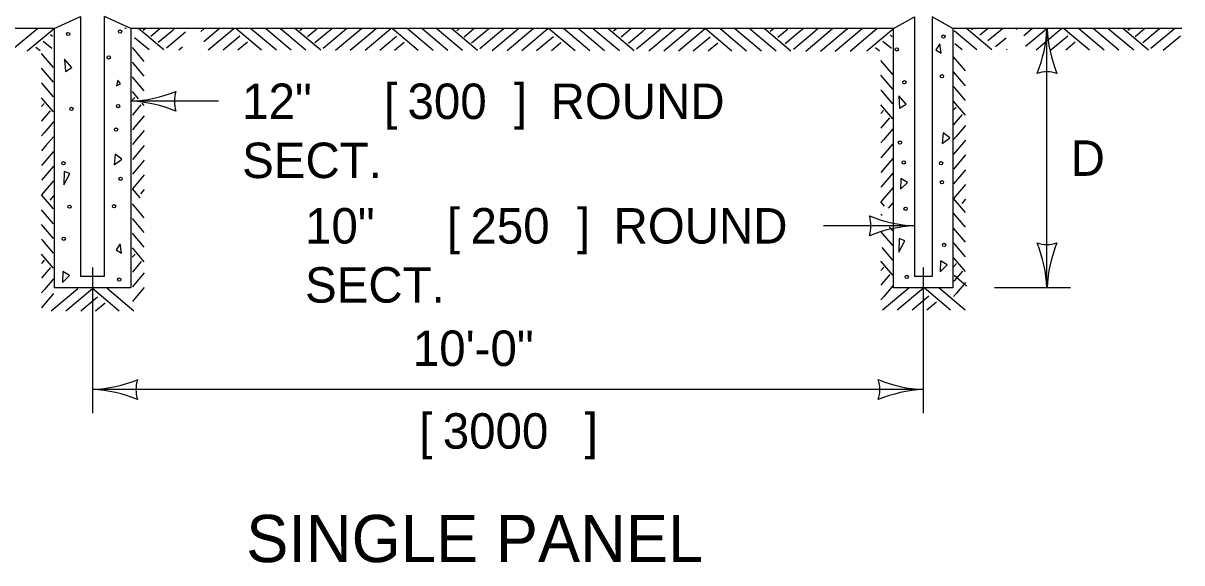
# Model space of a CAD drawing. Extents: x 49973.1 to 50021, y 49987.6 to 50015.4.
# Drawn here: x 49978.181 to 49980.141, y 50013.049 to 50013.962 of the extents above; entities that cross this region are included whole.
import ezdxf

# ---------------------------------------------------------------- set-up
doc = ezdxf.new("R2010")
doc.units = 0
for name, color, linetype in [('Level 1', 7, 'Continuous'), ('Level 2', 7, 'Continuous'), ('Level 3', 7, 'Continuous')]:
    doc.layers.add(name, color=color, linetype=linetype)

msp = doc.modelspace()

# ---------------------------------------------------------------- linework, layer by layer
at = {"layer": 'Level 1'}
for p, q in [((49978.2332, 50013.9532), (49978.2779, 50013.9732)), ((49978.2782, 50013.9732), (49978.2782, 50013.5332)), ((49978.3182, 50013.9732), (49978.3182, 50013.5332)), ((49978.3632, 50013.9532), (49978.3183, 50013.9732)), ((49979.6532, 50013.9531), (49979.6882, 50013.9726)), ((49979.6882, 50013.973), (49979.6882, 50013.5332)), ((49979.7182, 50013.973), (49979.7182, 50013.5332)), ((49979.7532, 50013.9532), (49979.7182, 50013.9729)), ((49978.2332, 50013.9532), (49977.9459, 50013.9532)), ((49978.1595, 50013.915), (49978.205, 50013.9531)), ((49978.1877, 50013.9151), (49978.2332, 50013.9532)), ((49978.2306, 50013.9393), (49978.2271, 50013.9422)), ((49978.2332, 50013.9532), (49978.2332, 50013.5141)), ((49978.3555, 50013.9531), (49978.3532, 50013.9531)), ((49978.3632, 50013.9532), (49978.3632, 50013.5141)), ((49979.6532, 50013.9531), (49978.3632, 50013.9531)), ((49978.3941, 50013.9169), (49978.3695, 50013.9375)), ((49978.4191, 50013.9169), (49978.3762, 50013.953)), ((49978.3841, 50013.9504), (49978.3872, 50013.953)), ((49978.3968, 50013.9402), (49978.4122, 50013.953)), ((49978.4093, 50013.9297), (49978.4339, 50013.9503)), ((49978.4232, 50013.9203), (49978.4554, 50013.9473)), ((49978.4339, 50013.9503), (49978.4372, 50013.953)), ((49978.4555, 50013.9474), (49978.4557, 50013.9476)), ((49978.4815, 50013.9481), (49978.4873, 50013.953)), ((49978.4864, 50013.9313), (49978.5123, 50013.953)), ((49978.4941, 50013.9169), (49978.5372, 50013.953)), ((49978.4941, 50013.9169), (49978.5372, 50013.953)), ((49978.5191, 50013.9169), (49978.5475, 50013.9407)), ((49978.5842, 50013.9164), (49978.5407, 50013.953)), ((49978.6092, 50013.9164), (49978.5657, 50013.953)), ((49978.6342, 50013.9164), (49978.5907, 50013.953)), ((49978.6162, 50013.9525), (49978.6157, 50013.953)), ((49978.6592, 50013.9164), (49978.6162, 50013.9525)), ((49978.6842, 50013.9164), (49978.6407, 50013.953)), ((49978.6492, 50013.9499), (49978.6529, 50013.953)), ((49978.6619, 50013.9397), (49978.6776, 50013.9528)), ((49978.6744, 50013.9292), (49978.699, 50013.9498)), ((49978.6776, 50013.9528), (49978.6779, 50013.953)), ((49978.6883, 50013.9198), (49978.7206, 50013.9469)), ((49978.699, 50013.9498), (49978.7029, 50013.953)), ((49978.7092, 50013.9164), (49978.753, 50013.953)), ((49978.7206, 50013.9469), (49978.728, 50013.953)), ((49978.7342, 50013.9164), (49978.778, 50013.953)), ((49978.7592, 50013.9164), (49978.8029, 50013.953)), ((49978.7842, 50013.9164), (49978.8126, 50013.9402)), ((49978.8493, 50013.9159), (49978.8052, 50013.953)), ((49978.8743, 50013.9159), (49978.8302, 50013.953)), ((49978.8993, 50013.9159), (49978.8552, 50013.953)), ((49978.8813, 50013.952), (49978.8802, 50013.953)), ((49978.9243, 50013.9159), (49978.8813, 50013.952)), ((49978.9493, 50013.9159), (49978.9052, 50013.953)), ((49978.9143, 50013.9494), (49978.9186, 50013.953)), ((49978.927, 50013.9392), (49978.9427, 50013.9523)), ((49978.9395, 50013.9287), (49978.9641, 50013.9493)), ((49978.9427, 50013.9523), (49978.9436, 50013.953)), ((49978.9534, 50013.9193), (49978.9857, 50013.9464)), ((49978.9641, 50013.9493), (49978.9686, 50013.953)), ((49978.9743, 50013.9159), (49979.0187, 50013.953)), ((49978.9857, 50013.9464), (49978.9937, 50013.953)), ((49978.9993, 50013.9159), (49979.0437, 50013.953)), ((49979.0243, 50013.9159), (49979.0686, 50013.953)), ((49979.0493, 50013.9159), (49979.0777, 50013.9397)), ((49979.1144, 50013.9154), (49979.0697, 50013.953)), ((49979.1394, 50013.9154), (49979.0947, 50013.953)), ((49979.1644, 50013.9154), (49979.1197, 50013.953)), ((49979.1464, 50013.9515), (49979.1447, 50013.953)), ((49979.1894, 50013.9154), (49979.1464, 50013.9515)), ((49979.2144, 50013.9154), (49979.1697, 50013.953)), ((49979.1794, 50013.9489), (49979.1844, 50013.9531)), ((49979.1921, 50013.9387), (49979.2078, 50013.9518)), ((49979.2046, 50013.9282), (49979.2292, 50013.9488)), ((49979.2078, 50013.9518), (49979.2093, 50013.953)), ((49979.2185, 50013.9188), (49979.2508, 50013.9459)), ((49979.2292, 50013.9488), (49979.2343, 50013.953)), ((49979.2394, 50013.9154), (49979.2844, 50013.953)), ((49979.2508, 50013.9459), (49979.2594, 50013.953)), ((49979.2644, 50013.9154), (49979.3094, 50013.953)), ((49979.2894, 50013.9154), (49979.3342, 50013.953)), ((49979.3144, 50013.9154), (49979.3428, 50013.9392)), ((49979.3795, 50013.9149), (49979.3342, 50013.953)), ((49979.4045, 50013.9149), (49979.3592, 50013.953)), ((49979.4295, 50013.9149), (49979.3842, 50013.953)), ((49979.4115, 50013.951), (49979.4092, 50013.953)), ((49979.4545, 50013.9149), (49979.4115, 50013.951)), ((49979.4795, 50013.9149), (49979.4342, 50013.953)), ((49979.4445, 50013.9484), (49979.4495, 50013.9526)), ((49979.4495, 50013.9526), (49979.45, 50013.953)), ((49979.4572, 50013.9382), (49979.4729, 50013.9513)), ((49979.4697, 50013.9277), (49979.4943, 50013.9483)), ((49979.4729, 50013.9513), (49979.475, 50013.953)), ((49979.4836, 50013.9183), (49979.5159, 50013.9454)), ((49979.4943, 50013.9483), (49979.5, 50013.953)), ((49979.5045, 50013.9149), (49979.55, 50013.953)), ((49979.5159, 50013.9454), (49979.5251, 50013.953)), ((49979.5295, 50013.9149), (49979.575, 50013.953)), ((49979.5545, 50013.9149), (49979.5999, 50013.953)), ((49979.5795, 50013.9149), (49979.625, 50013.953)), ((49979.6077, 50013.915), (49979.6532, 50013.9531)), ((49979.6506, 50013.9392), (49979.6471, 50013.9421)), ((49979.6532, 50013.5141), (49979.6532, 50013.9531)), ((49979.7555, 50013.9532), (49979.7532, 50013.9532)), ((49979.7532, 50013.9532), (49979.7532, 50013.5141)), ((49979.7555, 50013.9532), (49979.7532, 50013.9532)), ((49980.1405, 50013.9532), (49979.7532, 50013.9532)), ((49979.7941, 50013.917), (49979.7557, 50013.9492)), ((49979.8191, 50013.917), (49979.7762, 50013.9531)), ((49979.7846, 50013.9509), (49979.7872, 50013.9531)), ((49979.7991, 50013.9422), (49979.8122, 50013.9531)), ((49979.8125, 50013.9325), (49979.8339, 50013.9504)), ((49979.8256, 50013.9224), (49979.8433, 50013.9372)), ((49979.8339, 50013.9504), (49979.8372, 50013.9531)), ((49979.8602, 50013.9513), (49979.8623, 50013.9531)), ((49979.8734, 50013.9415), (49979.8873, 50013.9531)), ((49979.8763, 50013.923), (49979.9123, 50013.9531)), ((49979.8941, 50013.917), (49979.9372, 50013.9531)), ((49979.9191, 50013.917), (49979.9475, 50013.9408)), ((49979.9842, 50013.9165), (49979.9407, 50013.9531)), ((49980.0092, 50013.9165), (49979.9657, 50013.9531)), ((49980.0342, 50013.9165), (49979.9907, 50013.9531)), ((49980.0162, 50013.9526), (49980.0157, 50013.9531)), ((49980.0592, 50013.9165), (49980.0162, 50013.9526)), ((49980.0842, 50013.9165), (49980.0407, 50013.9531)), ((49980.0492, 50013.95), (49980.0529, 50013.9531)), ((49980.0619, 50013.9398), (49980.0776, 50013.9529)), ((49980.0744, 50013.9293), (49980.099, 50013.9499)), ((49980.0776, 50013.9529), (49980.0779, 50013.9531)), ((49980.0883, 50013.9199), (49980.1206, 50013.947)), ((49980.099, 50013.9499), (49980.1029, 50013.9531)), ((49980.1092, 50013.9165), (49980.1384, 50013.9409)), ((49980.1206, 50013.947), (49980.128, 50013.9531)), ((49978.2095, 50013.915), (49978.2027, 50013.9207)), ((49978.2294, 50013.9193), (49978.215, 50013.9313)), ((49978.3856, 50013.8975), (49978.3657, 50013.9212)), ((49978.3691, 50013.9169), (49978.3678, 50013.918)), ((49978.4441, 50013.9169), (49978.4503, 50013.9221)), ((49978.5441, 50013.9169), (49978.5604, 50013.9306)), ((49978.8092, 50013.9164), (49978.8255, 50013.9301)), ((49979.0743, 50013.9159), (49979.0906, 50013.9296)), ((49979.3394, 50013.9154), (49979.3557, 50013.9291)), ((49979.6295, 50013.9149), (49979.6227, 50013.9206)), ((49979.6494, 50013.9192), (49979.635, 50013.9312)), ((49979.7691, 50013.917), (49979.7567, 50013.9274)), ((49979.8441, 50013.917), (49979.8451, 50013.9179)), ((49979.9441, 50013.917), (49979.9604, 50013.9307)), ((49978.2321, 50013.8872), (49978.2122, 50013.9109)), ((49978.3856, 50013.8725), (49978.3657, 50013.8962)), ((49979.6516, 50013.8753), (49979.6317, 50013.899)), ((49979.7745, 50013.8812), (49979.7546, 50013.9049)), ((49978.2321, 50013.8622), (49978.2122, 50013.8859)), ((49979.7745, 50013.8562), (49979.7546, 50013.8799)), ((49978.2137, 50013.8592), (49978.2122, 50013.8609)), ((49978.2321, 50013.8372), (49978.2137, 50013.8592)), ((49978.3672, 50013.8695), (49978.3657, 50013.8712)), ((49978.3856, 50013.8475), (49978.3672, 50013.8695)), ((49979.6516, 50013.8503), (49979.6317, 50013.874)), ((49978.3698, 50013.8365), (49978.3656, 50013.8315)), ((49978.376, 50013.8341), (49978.3657, 50013.8462)), ((49979.6332, 50013.8473), (49979.6317, 50013.849)), ((49979.6516, 50013.8253), (49979.6332, 50013.8473)), ((49979.7561, 50013.8532), (49979.7546, 50013.8549)), ((49979.7745, 50013.8312), (49979.7561, 50013.8532)), ((49978.2163, 50013.8262), (49978.2121, 50013.8212)), ((49978.2321, 50013.8122), (49978.2122, 50013.8359)), ((49978.38, 50013.8238), (49978.3669, 50013.8081)), ((49978.3856, 50013.8225), (49978.382, 50013.8269)), ((49979.6516, 50013.8003), (49979.6317, 50013.824)), ((49979.7587, 50013.8202), (49979.7545, 50013.8152)), ((49979.7745, 50013.8062), (49979.7546, 50013.8299)), ((49978.2134, 50013.7978), (49978.2122, 50013.7963)), ((49978.2265, 50013.8135), (49978.2134, 50013.7978)), ((49978.3669, 50013.8081), (49978.3657, 50013.8066)), ((49978.3856, 50013.8054), (49978.3699, 50013.7867)), ((49979.6358, 50013.8143), (49979.6316, 50013.8093)), ((49979.646, 50013.8016), (49979.6329, 50013.7859)), ((49979.7689, 50013.8075), (49979.7558, 50013.7918)), ((49978.2321, 50013.7951), (49978.2164, 50013.7764)), ((49978.3699, 50013.7867), (49978.3657, 50013.7816)), ((49978.3856, 50013.7803), (49978.3728, 50013.7651)), ((49979.6329, 50013.7859), (49979.6317, 50013.7844)), ((49979.6516, 50013.7832), (49979.6359, 50013.7645)), ((49979.7558, 50013.7918), (49979.7546, 50013.7903)), ((49979.7745, 50013.7891), (49979.7588, 50013.7704)), ((49978.2164, 50013.7764), (49978.2122, 50013.7713)), ((49978.2321, 50013.77), (49978.2193, 50013.7548)), ((49978.3728, 50013.7651), (49978.3657, 50013.7565)), ((49979.6359, 50013.7645), (49979.6317, 50013.7594)), ((49979.6516, 50013.7581), (49979.6388, 50013.7429)), ((49979.7588, 50013.7704), (49979.7546, 50013.7653)), ((49979.7745, 50013.764), (49979.7617, 50013.7488)), ((49978.2193, 50013.7548), (49978.2122, 50013.7462)), ((49978.2321, 50013.745), (49978.2122, 50013.7212)), ((49978.3856, 50013.7553), (49978.3657, 50013.7315)), ((49979.6388, 50013.7429), (49979.6317, 50013.7343)), ((49979.7617, 50013.7488), (49979.7546, 50013.7402)), ((49979.7745, 50013.739), (49979.7546, 50013.7152)), ((49978.2321, 50013.72), (49978.2122, 50013.6962)), ((49978.3856, 50013.7303), (49978.3657, 50013.7065)), ((49979.6516, 50013.7331), (49979.6317, 50013.7093)), ((49978.3856, 50013.7054), (49978.3657, 50013.6817)), ((49979.6516, 50013.7081), (49979.6317, 50013.6843)), ((49979.7745, 50013.714), (49979.7546, 50013.6902)), ((49978.2321, 50013.6951), (49978.2122, 50013.6714)), ((49978.3787, 50013.6662), (49978.3657, 50013.6817)), ((49978.3856, 50013.6803), (49978.3795, 50013.6731)), ((49979.6516, 50013.6832), (49979.6317, 50013.6595)), ((49979.7745, 50013.6891), (49979.7546, 50013.6654)), ((49978.2321, 50013.6477), (49978.2122, 50013.6714)), ((49978.2321, 50013.67), (49978.226, 50013.6628)), ((49979.7745, 50013.6417), (49979.7546, 50013.6654)), ((49979.7745, 50013.664), (49979.7684, 50013.6568)), ((49978.2321, 50013.6227), (49978.2122, 50013.6464)), ((49978.3856, 50013.6328), (49978.3657, 50013.6565)), ((49979.6379, 50013.6521), (49979.6317, 50013.6595)), ((49979.6516, 50013.6581), (49979.6438, 50013.6489)), ((49978.2321, 50013.5977), (49978.2122, 50013.6214)), ((49978.3856, 50013.608), (49978.3657, 50013.6317)), ((49979.6337, 50013.6366), (49979.6317, 50013.6389)), ((49979.7745, 50013.6167), (49979.7546, 50013.6404)), ((49978.3677, 50013.6044), (49978.3657, 50013.6067)), ((49978.3856, 50013.583), (49978.3677, 50013.6044)), ((49979.6516, 50013.5858), (49979.6317, 50013.6095)), ((49979.6516, 50013.6108), (49979.6462, 50013.6172)), ((49979.7745, 50013.5917), (49979.7546, 50013.6154)), ((49978.2142, 50013.5941), (49978.2122, 50013.5964)), ((49978.2321, 50013.5727), (49978.2142, 50013.5941)), ((49978.3856, 50013.558), (49978.3657, 50013.5817)), ((49979.6516, 50013.5608), (49979.6337, 50013.5822)), ((49979.7566, 50013.5881), (49979.7546, 50013.5904)), ((49979.7745, 50013.5667), (49979.7566, 50013.5881)), ((49978.2321, 50013.5477), (49978.2122, 50013.5714)), ((49978.3661, 50013.5664), (49978.3657, 50013.5659)), ((49978.3703, 50013.5714), (49978.3661, 50013.5664)), ((49979.7745, 50013.5417), (49979.7546, 50013.5654)), ((49978.2126, 50013.5561), (49978.2122, 50013.5556)), ((49978.2168, 50013.5611), (49978.2126, 50013.5561)), ((49978.227, 50013.5484), (49978.2139, 50013.5327)), ((49978.3674, 50013.543), (49978.3657, 50013.5409)), ((49978.3805, 50013.5587), (49978.3674, 50013.543)), ((49979.6516, 50013.5358), (49979.6317, 50013.5595)), ((49979.6321, 50013.5442), (49979.6317, 50013.5437)), ((49979.6363, 50013.5492), (49979.6321, 50013.5442)), ((49979.755, 50013.5501), (49979.7546, 50013.5496)), ((49979.7592, 50013.5551), (49979.755, 50013.5501)), ((49978.2139, 50013.5327), (49978.2122, 50013.5306)), ((49978.2321, 50013.5294), (49978.2169, 50013.5113)), ((49978.3182, 50013.5332), (49978.2782, 50013.5332)), ((49978.3856, 50013.5397), (49978.3704, 50013.5216)), ((49979.6465, 50013.5365), (49979.6334, 50013.5208)), ((49979.7182, 50013.5332), (49979.6882, 50013.5332)), ((49979.7563, 50013.5267), (49979.7546, 50013.5246)), ((49979.7765, 50013.5168), (49979.7555, 50013.535)), ((49979.7694, 50013.5424), (49979.7563, 50013.5267)), ((49979.7745, 50013.5234), (49979.7593, 50013.5053)), ((49978.2169, 50013.5113), (49978.2122, 50013.5056)), ((49978.2321, 50013.5043), (49978.2198, 50013.4897)), ((49978.2283, 50013.4752), (49978.2733, 50013.5128)), ((49978.3632, 50013.5141), (49978.2332, 50013.5141)), ((49978.2533, 50013.4752), (49978.2981, 50013.5128)), ((49978.3434, 50013.4747), (49978.2981, 50013.5128)), ((49978.3684, 50013.4747), (49978.3231, 50013.5128)), ((49978.3704, 50013.5216), (49978.3657, 50013.5159)), ((49978.3856, 50013.5146), (49978.3733, 50013.5)), ((49979.6334, 50013.5208), (49979.6317, 50013.5187)), ((49979.6343, 50013.4769), (49979.6789, 50013.5141)), ((49979.6516, 50013.5175), (49979.6364, 50013.4994)), ((49979.7532, 50013.5141), (49979.6532, 50013.5141)), ((49979.6593, 50013.4769), (49979.7037, 50013.5141)), ((49979.7494, 50013.4764), (49979.7046, 50013.5141)), ((49979.7744, 50013.4764), (49979.7296, 50013.5141)), ((49979.7593, 50013.5053), (49979.7546, 50013.4996)), ((49978.2198, 50013.4897), (49978.2122, 50013.4805)), ((49978.2783, 50013.4752), (49978.3067, 50013.499)), ((49978.3033, 50013.4752), (49978.3196, 50013.4889)), ((49978.3733, 50013.5), (49978.3657, 50013.4908)), ((49979.6364, 50013.4994), (49979.6317, 50013.4937)), ((49979.6843, 50013.4769), (49979.7127, 50013.5007)), ((49979.7093, 50013.4769), (49979.7256, 50013.4906))]:
    msp.add_line(p, q, dxfattribs=at)
for points in [[(49979.7333, 50013.9112), (49979.7312, 50013.9269), (49979.7244, 50013.9167)], [(49978.2634, 50013.8869), (49978.251, 50013.9013), (49978.2524, 50013.8801)], [(49978.3457, 50013.8595), (49978.3409, 50013.8657), (49978.3389, 50013.8561)], [(49979.6742, 50013.8249), (49979.6618, 50013.8393), (49979.6632, 50013.8181)], [(49979.7482, 50013.7681), (49979.7372, 50013.7763), (49979.7351, 50013.7584)], [(49978.3478, 50013.7319), (49978.3368, 50013.7401), (49978.3347, 50013.7222)], [(49978.26, 50013.7078), (49978.2504, 50013.7113), (49978.2497, 50013.6886)], [(49979.6765, 50013.6925), (49979.6655, 50013.6994), (49979.6648, 50013.6809)], [(49978.3471, 50013.5727), (49978.345, 50013.5884), (49978.3382, 50013.5782)], [(49979.672, 50013.5939), (49979.6624, 50013.5974), (49979.6617, 50013.5747)], [(49979.7436, 50013.553), (49979.7326, 50013.5599), (49979.7319, 50013.5414)], [(49978.2593, 50013.5349), (49978.2483, 50013.5418), (49978.2476, 50013.5233)]]:
    msp.add_lwpolyline(points, close=True, dxfattribs=at)
for centre in [(49978.2572, 50013.9438), (49978.345, 50013.9479), (49979.7373, 50013.9395), (49979.6585, 50013.9176), (49978.3258, 50013.904), (49979.6714, 50013.862), (49979.7348, 50013.8723), (49978.2627, 50013.8169), (49978.3416, 50013.8217), (49978.3382, 50013.7819), (49979.6637, 50013.76), (49978.249, 50013.7249), (49979.6702, 50013.7264), (49979.7335, 50013.7251), (49978.3457, 50013.6988), (49979.7348, 50013.6928), (49978.2592, 50013.6515), (49978.3347, 50013.6522), (49979.6733, 50013.648), (49978.2496, 50013.5973), (49979.7386, 50013.5868), (49978.3436, 50013.528), (49979.6753, 50013.5326)]:
    msp.add_circle(centre, 0.00279, dxfattribs=at)
at = {"layer": 'Level 3'}
for p, q in [((49979.9125, 50013.5141), (49979.9125, 50013.9532)), ((49978.5114, 50013.8299), (49978.3632, 50013.8299)), ((49979.6882, 50013.6191), (49979.5345, 50013.6191)), ((49978.2982, 50013.5487), (49978.2982, 50013.3019)), ((49979.7032, 50013.5487), (49979.7032, 50013.3019)), ((49979.9525, 50013.5141), (49979.8239, 50013.5141)), ((49979.7032, 50013.3419), (49978.2982, 50013.3419))]:
    msp.add_line(p, q, dxfattribs=at)
for centre, radius, start, end in [((49979.6904, 50013.9624), 0.2223, 337.456, 357.6395), ((49980.1453, 50013.9647), 0.233, 182.8273, 202.0772), ((49979.9125, 50013.825), 0.0548, 72.1388, 107.8612), ((49978.3518, 50014.0626), 0.233, 272.8273, 292.0772), ((49978.4915, 50013.8299), 0.0548, 162.1388, 197.8612), ((49978.3541, 50013.6078), 0.2223, 67.456, 87.6395), ((49979.6974, 50013.8413), 0.2223, 247.456, 267.6395), ((49979.56, 50013.6191), 0.0548, 342.1388, 17.8612), ((49979.6997, 50013.3864), 0.233, 92.8273, 112.0772), ((49979.9125, 50013.6423), 0.0548, 252.1388, 287.8612), ((49979.6798, 50013.5026), 0.233, 2.8273, 22.0772), ((49980.1347, 50013.505), 0.2223, 157.456, 177.6395), ((49978.2868, 50013.5746), 0.233, 272.8273, 292.0772), ((49978.4265, 50013.3419), 0.0548, 162.1388, 197.8612), ((49979.7124, 50013.5641), 0.2223, 247.456, 267.6395), ((49979.575, 50013.3419), 0.0548, 342.1388, 17.8612), ((49978.2891, 50013.1198), 0.2223, 67.456, 87.6395), ((49979.7147, 50013.1092), 0.233, 92.8273, 112.0772)]:
    msp.add_arc(centre, radius, start, end, dxfattribs=at)

# ---------------------------------------------------------------- texts
at = {"layer": 'Level 2'}
for s, height, p in [('12" ', 0.06, (49978.5514, 50013.7999)), ('[', 0.06, (49978.7914, 50013.7999)), ('300', 0.06, (49978.8311, 50013.7999)), (']', 0.06, (49979.0111, 50013.7999)), (' ROUND', 0.06, (49979.0508, 50013.7999)), ('SECT.', 0.06, (49978.5514, 50013.6999)), ('D', 0.06, (49979.9525, 50013.7037)), ('10" ', 0.06, (49978.6578, 50013.5891)), ('[', 0.06, (49978.8978, 50013.5891)), ('250', 0.06, (49978.9375, 50013.5891)), (']', 0.06, (49979.1175, 50013.5891)), (' ROUND', 0.06, (49979.1572, 50013.5891)), ('SECT.', 0.06, (49978.6578, 50013.4891)), ('10\'-0"', 0.06, (49978.8401, 50013.3819)), ('[', 0.06, (49978.851, 50013.2419)), ('3000', 0.06, (49978.8907, 50013.2419)), (']', 0.06, (49979.1307, 50013.2419)), ('SINGLE PANEL', 0.08, (49978.5582, 50013.0498))]:
    msp.add_text(s, height=height, dxfattribs=at).set_placement(p)

doc.saveas('drawing.dxf')
